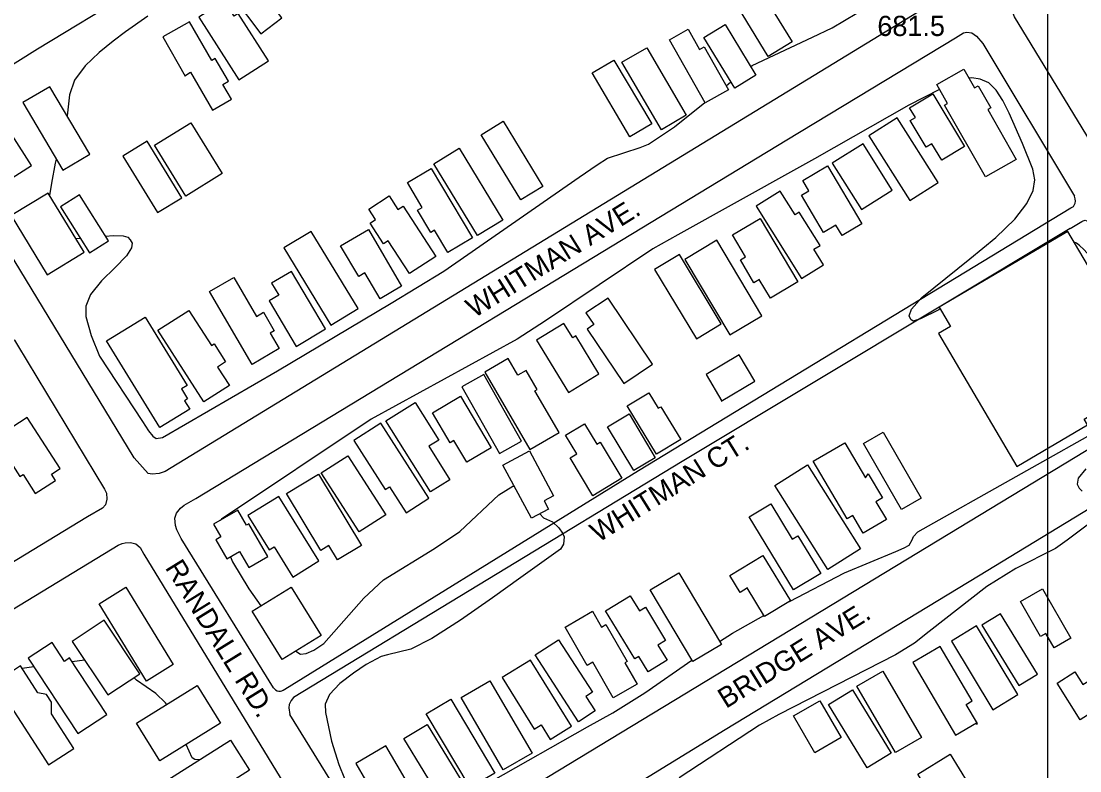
# Model space of a CAD drawing. Extents: x 79600 to 91800, y 75600 to 84400.
# Drawn here: x 80238 to 81024, y 83030 to 83587 of the extents above; entities that cross this region are included whole.
import ezdxf

# ---------------------------------------------------------------- set-up
doc = ezdxf.new("R2010")
doc.units = 0
for name, color, linetype in [('084-085$0$BLDG', 7, 'Continuous'), ('084-085$0$GRID', 7, 'Continuous'), ('084-085$0$INTER', 7, 'Continuous'), ('084-085$0$ROAD', 7, 'Continuous'), ('084-085$0$ROAD-NAME', 7, 'Continuous'), ('084-085$0$SPOTS', 7, 'Continuous')]:
    doc.layers.add(name, color=color, linetype=linetype)

msp = doc.modelspace()

# ---------------------------------------------------------------- linework, layer by layer
at = {"layer": '084-085$0$BLDG'}
for points in [[(80431.36, 83589.11), (80410.81, 83616.46), (80395.17, 83604.7), (80415.72, 83577.36)], [(80784.68, 83613.3), (80810.28, 83571.33), (80792.59, 83560.54), (80766.99, 83602.51)], [(80421.37, 83557.22), (80398.91, 83592.35), (80395.89, 83590.42), (80388.64, 83601.77), (80369.74, 83589.68), (80399.46, 83543.21)], [(80359.88, 83546.62), (80363.58, 83548.73), (80379.69, 83520.57), (80393.88, 83528.68), (80387.53, 83539.78), (80391.56, 83542.08), (80381.84, 83559.09), (80379.18, 83557.57), (80362.73, 83586.34), (80342.93, 83575.02), (80359.55, 83545.96)], [(80733.19, 83580.66), (80741.58, 83565.71), (80745.05, 83567.66), (80763.01, 83535.65), (80745.68, 83525.93), (80719.33, 83572.88)], [(80760.55, 83584.27), (80783.45, 83546.67), (80767.63, 83537.03), (80744.72, 83574.63)], [(80702.28, 83566.96), (80731.51, 83516.78), (80713.16, 83506.08), (80683.92, 83556.27)], [(80677.93, 83557.86), (80705.99, 83510.48), (80689.75, 83500.86), (80661.69, 83548.24)], [(80923.48, 83524.39), (80925.69, 83525.65), (80917.77, 83539.55), (80937.9, 83551.02), (80945.83, 83537.1), (80948.51, 83538.62), (80957.84, 83522.24), (80955.63, 83520.98), (80976.71, 83483.99), (80953.9, 83471)], [(80238.89, 83526.16), (80268.66, 83475.95), (80288.67, 83487.81), (80258.9, 83538.02)], [(80921.45, 83483.53), (80914.17, 83495.63), (80909.84, 83493.02), (80897.93, 83512.83), (80901.86, 83515.19), (80897.56, 83522.34), (80914.72, 83532.65), (80938.2, 83493.6)], [(80191.39, 83504.71), (80218.47, 83462.42), (80245.25, 83479.57), (80218.17, 83521.86)], [(80336.67, 83494.57), (80363.66, 83511.28), (80387.06, 83473.51), (80360.06, 83456.79)], [(80595.67, 83512.38), (80625.17, 83463.97), (80608.72, 83453.94), (80579.22, 83502.35)], [(80918.72, 83466.82), (80888.3, 83514.91), (80867.22, 83501.58), (80897.64, 83453.49)], [(80356.92, 83455.52), (80331.19, 83497.49), (80313.11, 83486.41), (80338.84, 83444.43)], [(80884.64, 83461.08), (80862.94, 83495.57), (80840.05, 83481.17), (80861.75, 83446.67)], [(80544.14, 83480.8), (80563.03, 83492.27), (80595.44, 83438.91), (80576.55, 83427.44)], [(80847.37, 83427.53), (80842.87, 83435.13), (80833.69, 83429.69), (80817.23, 83457.5), (80822.69, 83460.73), (80818.15, 83468.4), (80836.58, 83479.3), (80862.07, 83436.23)], [(80544.73, 83431.41), (80541.9, 83429.73), (80532.13, 83446.21), (80535.62, 83448.28), (80524.6, 83466.87), (80542.28, 83477.36), (80572.84, 83425.82), (80554.49, 83414.94)], [(80256.97, 83398.3), (80284.45, 83415.02), (80257.71, 83459), (80230.22, 83442.29)], [(80302.54, 83423.41), (80280.98, 83457.66), (80266.83, 83448.75), (80288.39, 83414.51)], [(80510.27, 83423.47), (80506.79, 83421.21), (80496.83, 83436.56), (80500.96, 83439.24), (80495.93, 83447), (80511.04, 83456.81), (80517.53, 83446.82), (80521.42, 83449.35), (80545.72, 83411.92), (80526.06, 83399.16)], [(80833.65, 83405.64), (80826.39, 83417.22), (80831.06, 83420.15), (80815.57, 83444.86), (80812.48, 83442.93), (80801.45, 83460.52), (80783.55, 83449.3), (80817.34, 83395.42)], [(80785.87, 83394.82), (80786.02, 83394.82), (80781.97, 83392.41), (80771.88, 83409.39), (80775.65, 83411.63), (80765.96, 83427.93), (80786.62, 83440.2), (80814.64, 83393.04), (80794.15, 83380.87)], [(80504.21, 83380.47), (80493, 83399.65), (80488.39, 83396.96), (80474.97, 83419.9), (80495.64, 83431.99), (80520.26, 83389.86)], [(80432.72, 83418.2), (80467.64, 83360.91), (80487.9, 83373.25), (80452.98, 83430.55)], [(80787.83, 83367.88), (80754.35, 83423.92), (80730.59, 83409.73), (80764.08, 83353.68)], [(81029.59, 83286.81), (81027.11, 83291.02), (81079.2, 83321.69), (81015.17, 83430.43), (80919.56, 83374.13), (80927.91, 83359.94), (80918.99, 83354.69), (80977.15, 83255.93)], [(80757.69, 83361.76), (80726.52, 83413.27), (80708.16, 83402.15), (80739.33, 83350.65)], [(80423.72, 83392), (80428.95, 83383.16), (80421.81, 83378.94), (80441.83, 83345.09), (80463.84, 83358.11), (80438.59, 83400.79)], [(80395.54, 83396.32), (80412.43, 83367.39), (80417.67, 83370.45), (80425.67, 83356.74), (80422.66, 83354.98), (80429.41, 83343.43), (80409.16, 83331.61), (80377.52, 83385.8)], [(80706.59, 83331.97), (80673.56, 83380.94), (80657.17, 83369.89), (80663.02, 83361.21), (80658, 83357.83), (80685.18, 83317.53)], [(80362.29, 83371.78), (80379.01, 83345.7), (80380.96, 83346.95), (80389.52, 83333.61), (80383.49, 83329.74), (80392.3, 83316.01), (80373.39, 83303.88), (80339.3, 83357.04)], [(80356.74, 83313.53), (80361.31, 83306.06), (80359.02, 83304.66), (80362.91, 83298.32), (80340.68, 83284.71), (80301.19, 83349.22), (80329.89, 83366.78), (80360.92, 83316.09)], [(80666.77, 83324.66), (80649.59, 83352.79), (80647.31, 83351.4), (80640.83, 83362.01), (80620.52, 83349.61), (80644.19, 83310.86)], [(80758.03, 83304.44), (80757.49, 83304.44), (80782.58, 83319.28), (80771.03, 83338.81), (80746.33, 83324.21)], [(80637.27, 83281.05), (80619.19, 83312.09), (80620.91, 83313.09), (80612.67, 83327.22), (80606.6, 83323.68), (80599.45, 83335.96), (80582.13, 83325.87), (80615.6, 83268.43)], [(80609.2, 83274.54), (80581.32, 83324.13), (80565.1, 83315.02), (80592.99, 83265.42)], [(80568.71, 83259.03), (80559.16, 83275.1), (80556.4, 83273.46), (80543.21, 83295.66), (80564.01, 83308.02), (80586.75, 83269.75)], [(80703.82, 83310.6), (80710.81, 83299.07), (80712.77, 83300.25), (80727.56, 83275.83), (80709.44, 83264.86), (80687.66, 83300.82)], [(80547.8, 83275.5), (80540.38, 83270.84), (80555.97, 83246.02), (80541.69, 83237.05), (80508.53, 83289.84), (80530.24, 83303.47)], [(80218.36, 83276.89), (80236.73, 83248.28), (80239.16, 83249.85), (80248.17, 83235.81), (80263.07, 83245.38), (80260.1, 83250.01), (80266.67, 83254.23), (80242.27, 83292.24)], [(80689.35, 83294.95), (80708.69, 83262.37), (80692.63, 83252.84), (80673.29, 83285.41)], [(80507.99, 83238.78), (80511.15, 83240.81), (80523.52, 83221.51), (80540.41, 83232.34), (80504.7, 83288.04), (80484.66, 83275.19)], [(80645.33, 83262.22), (80650.4, 83265.26), (80642.07, 83279.12), (80656.2, 83287.62), (80665.34, 83272.42), (80667.76, 83273.88), (80683.9, 83247.05), (80662.27, 83234.05)], [(80863.41, 83272.88), (80877.91, 83281.21), (80906.02, 83232.24), (80891.52, 83223.91)], [(80626.2, 83230.22), (80629.44, 83224.21), (80616.72, 83217.36), (80595.47, 83256.83), (80615.12, 83267.41), (80633.14, 83233.95)], [(80866.88, 83250.39), (80877.42, 83232.48), (80872.49, 83229.57), (80880.26, 83216.36), (80862.98, 83206.19), (80855.26, 83219.31), (80851.15, 83216.89), (80825.96, 83259.69), (80849.38, 83273.47), (80864.69, 83247.46)], [(80480.19, 83263.84), (80508.47, 83220), (80488.81, 83207.32), (80460.53, 83251.16)], [(80797.41, 83241.81), (80821.67, 83257.14), (80861.14, 83194.68), (80836.88, 83179.35)], [(80472.53, 83186.42), (80466.14, 83197.01), (80460.27, 83193.46), (80434.72, 83235.79), (80458.46, 83250.12), (80490.4, 83197.2)], [(80421.97, 83193.91), (80425.51, 83196.12), (80439.49, 83173.7), (80458.77, 83185.73), (80428.95, 83233.52), (80406.13, 83219.29)], [(80778.42, 83218.3), (80794.44, 83228.03), (80810.4, 83201.75), (80814.62, 83204.32), (80831.61, 83176.36), (80811.37, 83164.06)], [(80386.1, 83203.62), (80382.21, 83201.37), (80390.45, 83187.18), (80399.97, 83192.7), (80406.89, 83180.76), (80420.81, 83188.84), (80406.7, 83213.16), (80405.11, 83212.24), (80398.62, 83223.43), (80380.65, 83213)], [(80776.87, 83165.58), (80777.19, 83165.58), (80771.79, 83162.27), (80764.14, 83174.76), (80788.5, 83189.68), (80809.08, 83156.06), (80789.89, 83144.31)], [(80704.76, 83164.14), (80726.03, 83176.8), (80757.74, 83123.51), (80736.47, 83110.86)], [(80330.89, 83096.42), (80295.56, 83153.86), (80315.36, 83166.04), (80350.69, 83108.6)], [(80431.47, 83112.35), (80409.24, 83148.32), (80438.28, 83166.27), (80460.51, 83130.3)], [(80998.63, 83131.8), (80994.77, 83129.57), (80979.82, 83155.52), (80996.19, 83164.96), (81017.3, 83128.33), (81004.79, 83121.11)], [(80710.62, 83123.12), (80717.46, 83111.93), (80703.41, 83103.34), (80696.45, 83114.71), (80693.5, 83112.9), (80671.74, 83148.5), (80690.01, 83159.67), (80696.83, 83148.51), (80701.29, 83151.23), (80716.34, 83126.62)], [(80662.22, 83110.38), (80658.04, 83107.98), (80641.69, 83136.53), (80662.1, 83148.22), (80668.79, 83136.54), (80672.05, 83138.41), (80687.77, 83110.96), (80686.02, 83109.96), (80695.17, 83093.99), (80677.43, 83083.83)], [(80325.73, 83101.87), (80299.31, 83141.57), (80275.54, 83125.75), (80301.96, 83086.05)], [(80992.45, 83101.46), (80964.98, 83146.33), (80951.22, 83137.9), (80978.68, 83093.03)], [(80977.94, 83086.35), (80947.22, 83137.33), (80928.59, 83126.11), (80959.31, 83075.12)], [(80301.22, 83071.59), (80273.68, 83113.56), (80269.8, 83111.02), (80260.65, 83124.96), (80242.99, 83113.37), (80279.67, 83057.45)], [(80657.03, 83084.96), (80664.03, 83074.2), (80651.73, 83066.19), (80619.46, 83115.76), (80636.7, 83126.99), (80661.96, 83088.17)], [(80947.28, 83065.33), (80947.28, 83064.37), (80948.01, 83064.8), (80939.58, 83079.1), (80944.07, 83081.74), (80920.25, 83122.15), (80899.93, 83110.17), (80931.75, 83056.18)], [(80618.78, 83060.61), (80623.85, 83063.76), (80630.56, 83052.92), (80646.5, 83062.79), (80616.03, 83112.02), (80595.01, 83099.01)], [(80276.82, 83046.26), (80260.19, 83072.02), (80260.19, 83080.64), (80256.48, 83086.37), (80250.13, 83087.57), (80237.2, 83107.59), (80221.35, 83097.35), (80225.3, 83091.23), (80222.45, 83089.4), (80258.1, 83034.18)], [(80877.63, 83103.83), (80906.34, 83054.57), (80887.04, 83043.32), (80858.32, 83092.58)], [(81020.31, 83103.28), (81026.31, 83093.73), (81035.61, 83099.57), (81046.73, 83081.84), (81024.15, 83067.67), (81007.03, 83094.94)], [(80323.29, 83065.19), (80368.31, 83093.19), (80385.75, 83065.15), (80340.73, 83037.15)], [(80585.87, 83096.6), (80617.22, 83042.84), (80595.74, 83030.31), (80564.39, 83084.07)], [(80855.07, 83089.8), (80883.78, 83042.72), (80866.04, 83031.9), (80837.33, 83078.98)], [(80556.79, 83082.95), (80589.5, 83028.06), (80571.27, 83017.2), (80538.57, 83072.09)], [(80827.24, 83043.16), (80811.38, 83070.46), (80830.84, 83081.76), (80846.7, 83054.46)], [(80539.33, 83064.18), (80569.38, 83014.66), (80551.99, 83004.11), (80521.94, 83053.63)], [(80360.89, 83000.65), (80346.69, 83023.09), (80393.16, 83052.52), (80407.37, 83030.08)], [(80531.32, 83009.43), (80508.59, 83048.35), (80486.13, 83035.22), (80493.42, 83022.74), (80489.61, 83020.52), (80517.44, 82972.86), (80547.04, 82990.15), (80534.65, 83011.37)], [(80903.74, 83027.12), (80927.6, 83042), (80941.14, 83020.3), (80917.28, 83005.42)]]:
    msp.add_lwpolyline(points, close=True, dxfattribs=at)
at = {"layer": '084-085$0$GRID'}
msp.add_line((81000, 84000), (81000, 80000), dxfattribs=at)
at = {"layer": '084-085$0$INTER'}
for p, q in [((80761.25, 83538.79), (80764.82, 83541.63)), ((80278.2, 83425.3), (80281.45, 83425.54)), ((80284.69, 83112), (80275.52, 83110.76)), ((80247.22, 83106.92), (80238.41, 83105.72))]:
    msp.add_line(p, q, dxfattribs=at)
for points in [[(80331.74, 83590.38), (80315.28, 83578.72), (80306.08, 83571.9), (80295.51, 83563.37), (80285.24, 83553.47), (80277.42, 83542.83), (80273.53, 83532.05), (80271.8, 83516.27)], [(80779.6, 83552.99), (80780.69, 83553.8), (80825.52, 83574.86), (80840, 83581.84), (80858.38, 83592.78), (80861.26, 83595.1)], [(80920.3, 83372.87), (80919.25, 83372.33), (80905.66, 83365.63), (80900.19, 83363.85), (80898.43, 83365.02), (80897.29, 83367.73), (80898.86, 83372.77), (80906.53, 83381.48), (80942.31, 83410.18), (80961.5, 83425.87), (80975.68, 83439.6), (80984.68, 83451.17), (80989.37, 83460.8), (80990.59, 83468.91), (80989.16, 83476.64), (80981.51, 83495.78), (80971.57, 83518.28), (80966.78, 83527.87), (80961.88, 83535.49), (80956.37, 83540.82), (80950.02, 83543.71), (80943.66, 83544.69), (80941.64, 83544.47)], [(80919.79, 83536.01), (80896.89, 83524.31), (80826.88, 83484.47), (80813.65, 83477)], [(80300.3, 83426.97), (80305.98, 83427.4), (80313.44, 83427.25), (80317, 83426.11), (80318.73, 83424.28), (80320.06, 83421.88), (80319.75, 83418.21), (80315.88, 83412.34), (80307.46, 83403.79), (80297.28, 83393.71), (80289.07, 83383.67), (80285.6, 83374.88), (80285.8, 83367.2), (80289.63, 83353.15), (80295.87, 83337.78), (80327.76, 83289.26), (80332.28, 83282.33), (80335.58, 83278.24), (80338.05, 83276.54), (80342.67, 83277.38), (80428.15, 83326.95), (80512.61, 83377.08), (80551.53, 83400.89), (80652.09, 83470.82), (80665.41, 83479.98), (80673.26, 83484.89), (80697.35, 83492.85), (80703.65, 83495.43), (80722.84, 83508.22), (80745.5, 83526.25)], [(80263.81, 83484.12), (80263.03, 83481.24), (80260.14, 83466.24), (80258.85, 83457.12)], [(80813.65, 83477), (80725.36, 83427.88), (80706.78, 83417.53), (80627.02, 83364.15), (80606.08, 83350.52), (80497.63, 83290.93), (80386.53, 83216.59), (80385.38, 83215.75)], [(80808.27, 83155.56), (80849.24, 83176.84), (80887.42, 83192.72), (80893.53, 83195.29), (80897.22, 83197.43), (80899.48, 83201.37), (80900.42, 83203.87), (80903.71, 83207.28), (81049.81, 83289.38), (81071.25, 83301.03), (81084.57, 83308.63), (81089.04, 83311.79), (81092.11, 83314.85), (81093.86, 83317.97), (81094.45, 83324.46), (81092.59, 83331.37), (81087.82, 83339.78), (81055.39, 83382.84), (81036.97, 83405.92), (81026.91, 83417.03), (81023.79, 83419.95), (81021.4, 83421.74), (81019.87, 83422.44)], [(81028.49, 83254.18), (81022.62, 83247.27), (81021.88, 83242.76), (81023.54, 83239.69), (81025.66, 83237.45)], [(80441.57, 83118.59), (80445.22, 83116.31), (80449.34, 83116.81), (80455.13, 83119.37), (80462.54, 83124.41), (80492.26, 83158.09), (80506.79, 83171.61), (80544.62, 83194.95), (80563.52, 83207.53), (80592.52, 83234.7), (80602.8, 83241.26), (80604.07, 83240.85)], [(80623.03, 83220.76), (80625.72, 83217.67), (80632.21, 83214.74), (80637.09, 83210.23), (80639.84, 83206.27), (80640.91, 83203.46), (80640.56, 83198.1), (80638.17, 83194.49), (80608.72, 83173.28), (80587.65, 83158.23), (80564.09, 83141.74), (80542.68, 83128.01), (80527.01, 83120.15), (80509.74, 83115.79), (80504.96, 83114.75), (80493.86, 83108.7), (80484.48, 83102.35), (80474.4, 83094.53), (80466.67, 83086.51), (80463.49, 83079.31), (80463.65, 83073.06), (80468.3, 83051.71), (80473.62, 83034.37), (80477.82, 83024.03)], [(81047.04, 83225.31), (81014.57, 83201.13), (81005.91, 83194.99), (80976.36, 83179.99), (80954.9, 83166.77), (80912.16, 83133.19), (80901.1, 83124.45), (80887, 83115.83), (80800.45, 83071.57), (80786.01, 83063.72), (80726.4, 83024.51)], [(80393.11, 83188.72), (80394.76, 83184.88), (80406.84, 83164.87), (80415.61, 83152.26)], [(80756.35, 83125.84), (80765.94, 83132.05), (80789.4, 83145.11)], [(80542.52, 82997.89), (80586.79, 83021.69), (80658.39, 83062.45), (80677.02, 83072.88), (80700.95, 83087.68), (80735.78, 83112.01)], [(80345.69, 83079.12), (80345.01, 83080.17), (80337.76, 83087.14), (80323.28, 83096.96), (80321.35, 83098.96)], [(80370.02, 83037.87), (80366.68, 83038.06), (80364.61, 83039.24), (80360.34, 83049.35)]]:
    msp.add_lwpolyline(points, dxfattribs=at)
at = {"layer": '084-085$0$ROAD'}
msp.add_lwpolyline([(80826.03, 83778.38), (80922.64, 83619.29), (80923.86, 83616.85), (80924.78, 83613.49), (80924.63, 83608.76), (80922.95, 83605.86), (80918.68, 83602.81), (80344.72, 83252.16), (80340.3, 83250.63), (80335.11, 83250.17), (80331.91, 83250.62), (80321.67, 83262.36), (80173.4, 83506.25), (80172.33, 83509.76), (80172.63, 83514.34), (80174.15, 83518.01), (80176.59, 83520.45), (80249.8, 83566.15), (80736.83, 83861.16), (80743.08, 83864.07), (80754.22, 83866.06), (80758.34, 83865.61), (80769.94, 83861.5), (80780.94, 83848.54)], close=True, dxfattribs=at)
for points in [[(81447.57, 83522.73), (81143.59, 83337.16), (81140.99, 83336.4), (81137.79, 83336.24), (81134.74, 83336.7), (81131.99, 83337.46), (81128.17, 83340.35), (81125.57, 83344.17), (81122.82, 83348.28), (80975.47, 83589.89), (80973.63, 83594.16), (80973.17, 83597.36), (80975, 83600.88), (80978.51, 83603.78), (81282.19, 83788.89), (81286.61, 83792.4), (81290.43, 83793.01), (81293.33, 83792.41), (81296.84, 83790.73), (81300.2, 83788.29), (81305.4, 83782.19), (81316.71, 83762.97), (81405.82, 83618.07), (81454.12, 83538.15)], [(80806.46, 83498.46), (80931.68, 83574.43), (80937.48, 83577.95), (80940.07, 83578.56), (80943.74, 83577.95), (80947.25, 83575.67), (80951.99, 83570.18), (81020, 83456.72)], [(80425.14, 83091.26), (80356.52, 83202.26), (80353.31, 83208.67), (80352.39, 83211.88), (80351.93, 83217.37), (80353.15, 83221.03), (80356.04, 83224.85), (80358.79, 83226.99), (80367.48, 83232.04), (80806.46, 83498.46)], [(81017.27, 83447.99), (81019.2, 83449.13), (81019.87, 83449.93), (81020.54, 83451.53), (81020.8, 83452.99), (81020.54, 83454.73), (81020, 83456.72)], [(80425.14, 83091.26), (80426.63, 83089.89), (80427.89, 83089.21), (80429.03, 83088.86), (80430.29, 83088.98), (80431.32, 83089.21), (80432.34, 83089.66), (80433.55, 83090.47), (80696.2, 83252.95), (81017.27, 83447.99)], [(81016.67, 83432.73), (80728.55, 83259.54), (80439.96, 83084.22), (80438.13, 83081.93), (80436.76, 83079.03), (80436.46, 83076.59), (80437.27, 83071.46)], [(81032.54, 83436.07), (81092.77, 83335.74), (81096.13, 83329.94), (81097.97, 83326.59), (81099.19, 83320.49), (81098.59, 83316.82), (81097.06, 83313.92), (81095.84, 83312.55), (81092.79, 83308.88), (81075.1, 83295.74), (80526.76, 82963.13), (80517.46, 82958.54), (80514.86, 82958.38), (80512.73, 82958.84), (80508.3, 82961.28), (80504.33, 82964.94), (80498.52, 82972.26), (80437.27, 83071.46)], [(81016.67, 83432.73), (81025.34, 83437.93), (81026.4, 83438.47), (81027.87, 83438.73), (81029.2, 83438.47), (81030.4, 83437.8), (81031.87, 83436.6), (81032.54, 83436.07)], [(80000, 83223.48), (80120.8, 83294.68), (80209.26, 83349.09), (80216.28, 83352.61), (80223.15, 83353.38), (80226.96, 83352.62), (80232.76, 83349.57), (80235.06, 83345.91), (80299.56, 83238.99), (80301.09, 83236.09), (80301.4, 83231.67), (80300.34, 83227.24), (80298.2, 83224.95), (80286.91, 83218.53), (80029.14, 83061.7)], [(80648.16, 82733.71), (80637.77, 82750.94), (80611.17, 82794.11), (80564.55, 82870.37), (80539.63, 82912.77), (80537.64, 82916.74), (80537.18, 82922.69), (80539.01, 82924.98), (80540.99, 82926.51), (80579.74, 82949.44), (80675.98, 83008.29), (80760.63, 83060.41), (80948.7, 83174.59), (81114.34, 83275.33)], [(80000, 83008.93), (80309.67, 83197.34), (80312.73, 83198.71), (80314.86, 83199.17), (80318.83, 83199.33), (80322.8, 83198.26), (80326.16, 83195.67), (80328.91, 83190.79), (80475.8, 82949.65), (80477.33, 82947.05), (80478.56, 82942.63), (80478.56, 82937.13), (80476.89, 82933.47), (80474.6, 82931.18), (80456.91, 82919.41), (80155.82, 82735.22), (80008.78, 82646.11)]]:
    msp.add_lwpolyline(points, dxfattribs=at)

# ---------------------------------------------------------------- texts
at = {"layer": '084-085$0$ROAD-NAME'}
for s, rotation, p in [('WHITMAN AVE.', 31.94247, (80574.16, 83365.78)), ('WHITMAN CT. ', 31.94247, (80666.38, 83198.97)), ('RANDALL RD.', 301.75227, (80344.2, 83180.66)), ('BRIDGE AVE.', 31.94247, (80761.19, 83075.65))]:
    msp.add_text(s, height=15, rotation=rotation, dxfattribs=at).set_placement(p)
at = {"layer": '084-085$0$SPOTS'}
msp.add_text('681.5', height=15, dxfattribs=at).set_placement((80873.61, 83575.7))

doc.saveas('drawing.dxf')
